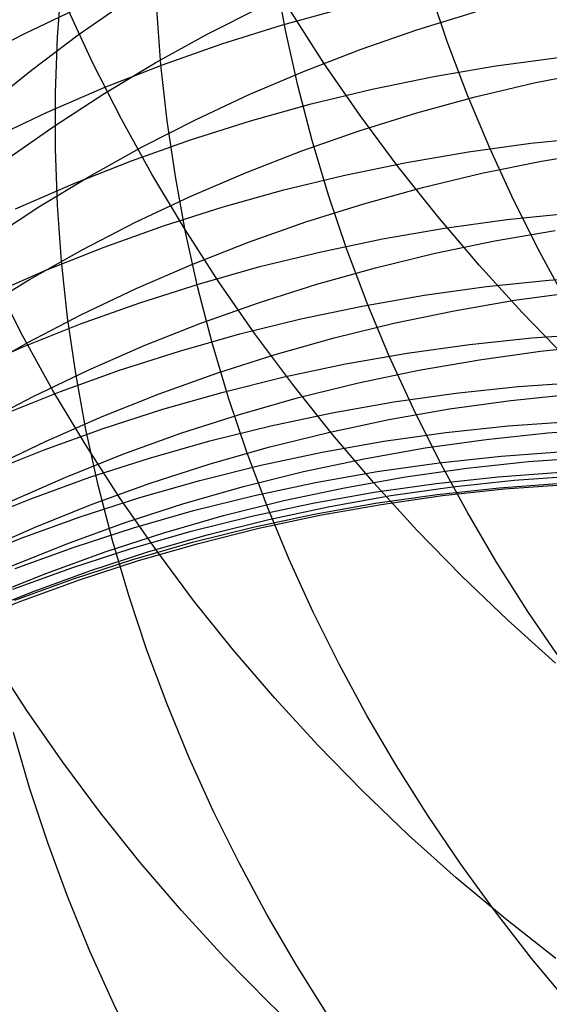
# Model space of a CAD drawing. Header units: millimetres. Extents: x 119 to 175.9, y -203.1 to -153.8.
# Tile 302 of 377: x 159.098 to 159.437, y -162.507 to -161.877. Entities that reach past the tile are written whole.
import ezdxf

# ---------------------------------------------------------------- set-up
doc = ezdxf.new("R2010")
doc.units = ezdxf.units.MM
doc.header["$MEASUREMENT"] = 0
doc.layers.add('Layer 01', color=5, linetype='Continuous', true_color=0x0000ff)

msp = doc.modelspace()

# ---------------------------------------------------------------- linework, layer by layer
at = {"layer": 'Layer 01'}
for p, q in [((159.26842, -161.884, 27.40114), (159.26184, -161.84851, 27.4147)), ((159.12264, -161.88834, 28.1144), (159.12531, -161.85279, 28.12941)), ((159.37175, -161.89121, 27.03575), (159.36006, -161.85664, 27.04802)), ((159.13586, -161.88692, 30.53227), (159.16666, -161.86547, 30.54313)), ((159.10164, -161.88594, 38.73774), (159.13784, -161.86887, 38.73148)), ((159.14527, -161.90499, 44.04331), (159.12833, -161.86864, 44.0337)), ((159.18872, -161.90612, 27.75133), (159.18608, -161.87034, 27.76563)), ((159.21861, -161.8863, 30.87079), (159.25251, -161.8691, 30.88007)), ((159.26586, -161.88066, 38.38298), (159.30459, -161.86995, 38.37835)), ((159.29292, -161.9051, 44.492), (159.27101, -161.87099, 44.48416)), ((159.35297, -161.8835, 31.21271), (159.38976, -161.87219, 31.22008)), ((159.22755, -161.89269, 38.38784), (159.26586, -161.88066, 38.38298)), ((159.0661, -161.90424, 38.74422), (159.10164, -161.88594, 38.73774)), ((159.10589, -161.90944, 30.52123), (159.13586, -161.88692, 30.53227)), ((159.18538, -161.90466, 30.86131), (159.21861, -161.8863, 30.87079)), ((159.2763, -161.91935, 27.3879), (159.26842, -161.884, 27.40114)), ((159.31664, -161.89606, 31.20512), (159.35297, -161.8835, 31.21271)), ((159.12128, -161.92405, 28.09959), (159.12264, -161.88834, 28.1144)), ((159.18971, -161.90603, 38.39291), (159.22755, -161.89269, 38.38784)), ((159.38469, -161.92546, 27.02384), (159.37175, -161.89121, 27.03575)), ((159.28081, -161.90987, 31.19729), (159.31664, -161.89606, 31.20512)), ((159.16349, -161.94081, 44.05253), (159.14527, -161.90499, 44.04331)), ((159.15237, -161.92066, 38.39821), (159.18971, -161.90603, 38.39291)), ((159.15287, -161.92417, 30.85164), (159.18538, -161.90466, 30.86131)), ((159.19267, -161.94189, 27.73731), (159.18872, -161.90612, 27.75133)), ((159.31601, -161.93853, 44.49939), (159.29292, -161.9051, 44.492)), ((159.40284, -161.90678, 38.04245), (159.44274, -161.9014, 38.03917)), ((159.07678, -161.93298, 30.51004), (159.10589, -161.90944, 30.52123)), ((159.24552, -161.92491, 31.18926), (159.28081, -161.90987, 31.19729)), ((159.36317, -161.91353, 38.04595), (159.40284, -161.90678, 38.04245)), ((159.42734, -161.91769, 31.53655), (159.46538, -161.91007, 31.54247)), ((159.32378, -161.92163, 38.04968), (159.36317, -161.91353, 38.04595)), ((159.38962, -161.92661, 31.53041), (159.42734, -161.91769, 31.53655)), ((159.11559, -161.93657, 38.40371), (159.15237, -161.92066, 38.39821)), ((159.1211, -161.94479, 30.84179), (159.15287, -161.92417, 30.85164)), ((159.12125, -161.95987, 28.08501), (159.12128, -161.92405, 28.09959)), ((159.21083, -161.94116, 31.18102), (159.24552, -161.92491, 31.18926)), ((159.28546, -161.95452, 27.37499), (159.2763, -161.91935, 27.3879)), ((159.2847, -161.93108, 38.05362), (159.32378, -161.92163, 38.04968)), ((159.246, -161.94186, 38.05777), (159.2847, -161.93108, 38.05362)), ((159.35226, -161.93683, 31.52404), (159.38962, -161.92661, 31.53041)), ((159.39885, -161.95936, 27.01233), (159.38469, -161.92546, 27.02384)), ((159.07941, -161.95372, 38.40941), (159.11559, -161.93657, 38.40371)), ((159.31532, -161.94832, 31.51746), (159.35226, -161.93683, 31.52404)), ((159.18297, -161.97607, 44.06136), (159.16349, -161.94081, 44.05253)), ((159.17676, -161.9586, 31.17259), (159.21083, -161.94116, 31.18102)), ((159.19793, -161.9776, 27.72357), (159.19267, -161.94189, 27.73731)), ((159.20771, -161.95397, 38.06213), (159.246, -161.94186, 38.05777)), ((159.34026, -161.97123, 44.50635), (159.31601, -161.93853, 44.49939)), ((159.09013, -161.96651, 30.83177), (159.1211, -161.94479, 30.84179)), ((159.27884, -161.96109, 31.51067), (159.31532, -161.94832, 31.51746)), ((159.16989, -161.96739, 38.06668), (159.20771, -161.95397, 38.06213)), ((159.29589, -161.98945, 27.36244), (159.28546, -161.95452, 27.37499)), ((159.38525, -161.96165, 37.71835), (159.42512, -161.95622, 37.71546)), ((159.42512, -161.95622, 37.71546), (159.46516, -161.95216, 37.71278)), ((159.12253, -161.99577, 28.07066), (159.12125, -161.95987, 28.08501)), ((159.14337, -161.9772, 31.16397), (159.17676, -161.9586, 31.17259)), ((159.24285, -161.9751, 31.50368), (159.27884, -161.96109, 31.51067)), ((159.34561, -161.96846, 37.72144), (159.38525, -161.96165, 37.71835)), ((159.41423, -161.99286, 27.00123), (159.39885, -161.95936, 27.01233)), ((159.43193, -161.96765, 31.85247), (159.47039, -161.9612, 31.85743)), ((159.13257, -161.98209, 38.07143), (159.16989, -161.96739, 38.06668)), ((159.30624, -161.97662, 37.72472), (159.34561, -161.96846, 37.72144)), ((159.39375, -161.97543, 31.84729), (159.43193, -161.96765, 31.85247)), ((159.20741, -161.99035, 31.4965), (159.24285, -161.9751, 31.50368)), ((159.36563, -162.00316, 44.51285), (159.34026, -161.97123, 44.50635)), ((159.35589, -161.98451, 31.84192), (159.39375, -161.97543, 31.84729)), ((159.11068, -161.99696, 31.15518), (159.14337, -161.9772, 31.16397)), ((159.20367, -162.01073, 44.06978), (159.18297, -161.97607, 44.06136)), ((159.2045, -162.01321, 27.71014), (159.19793, -161.9776, 27.72357)), ((159.2672, -161.98613, 37.7282), (159.30624, -161.97662, 37.72472)), ((159.0958, -161.99808, 38.07638), (159.13257, -161.98209, 38.07143)), ((159.22852, -161.99698, 37.73186), (159.2672, -161.98613, 37.7282)), ((159.3184, -161.9949, 31.83635), (159.35589, -161.98451, 31.84192)), ((159.17255, -162.00682, 31.48914), (159.20741, -161.99035, 31.4965)), ((159.30758, -162.02412, 27.35025), (159.29589, -161.98945, 27.36244)), ((159.43079, -162.02593, 26.99054), (159.41423, -161.99286, 27.00123)), ((159.07875, -162.01783, 31.14623), (159.11068, -161.99696, 31.15518)), ((159.12513, -162.0317, 28.05657), (159.12253, -161.99577, 28.07066)), ((159.19026, -162.00915, 37.73571), (159.22852, -161.99698, 37.73186)), ((159.28131, -162.00657, 31.83059), (159.3184, -161.9949, 31.83635)), ((159.13832, -162.02448, 31.4816), (159.17255, -162.00682, 31.48914)), ((159.24468, -162.01952, 31.82465), (159.28131, -162.00657, 31.83059)), ((159.39208, -162.03428, 44.5189), (159.36563, -162.00316, 44.51285)), ((159.36997, -162.01053, 37.39239), (159.4098, -162.00505, 37.3899)), ((159.4098, -162.00505, 37.3899), (159.44981, -162.00094, 37.38758)), ((159.15245, -162.02264, 37.73974), (159.19026, -162.00915, 37.73571)), ((159.22558, -162.04473, 44.07778), (159.20367, -162.01073, 44.06978)), ((159.21235, -162.04868, 27.69703), (159.2045, -162.01321, 27.71014)), ((159.33037, -162.01739, 37.39506), (159.36997, -162.01053, 37.39239)), ((159.40219, -162.01872, 32.17287), (159.44076, -162.01214, 32.17714)), ((159.20854, -162.03372, 31.81853), (159.24468, -162.01952, 31.82465)), ((159.29103, -162.0256, 37.3979), (159.33037, -162.01739, 37.39506)), ((159.36388, -162.02663, 32.16842), (159.40219, -162.01872, 32.17287)), ((159.10476, -162.04332, 31.47391), (159.13832, -162.02448, 31.4816)), ((159.11516, -162.03741, 37.74394), (159.15245, -162.02264, 37.73974)), ((159.25202, -162.03517, 37.40091), (159.29103, -162.0256, 37.3979)), ((159.32051, -162.05847, 27.33843), (159.30758, -162.02412, 27.35025)), ((159.44853, -162.05853, 26.98028), (159.43079, -162.02593, 26.99054)), ((159.12904, -162.06761, 28.04275), (159.12513, -162.0317, 28.05657)), ((159.32589, -162.03586, 32.1638), (159.36388, -162.02663, 32.16842)), ((159.07841, -162.05347, 37.74831), (159.11516, -162.03741, 37.74394)), ((159.17295, -162.04917, 31.81225), (159.20854, -162.03372, 31.81853)), ((159.21337, -162.04607, 37.40409), (159.25202, -162.03517, 37.40091)), ((159.28827, -162.04639, 32.15901), (159.32589, -162.03586, 32.1638)), ((159.4196, -162.06456, 44.52447), (159.39208, -162.03428, 44.5189)), ((159.07192, -162.06331, 31.46605), (159.10476, -162.04332, 31.47391)), ((159.10024, -162.07927, 43.6424), (159.08203, -162.04353, 43.63308)), ((159.24867, -162.07805, 44.08536), (159.22558, -162.04473, 44.07778)), ((159.39675, -162.04794, 37.06127), (159.43671, -162.0438, 37.05932)), ((159.43671, -162.0438, 37.05932), (159.4768, -162.04103, 37.05753)), ((159.13794, -162.06584, 31.80581), (159.17295, -162.04917, 31.81225)), ((159.17514, -162.0583, 37.40742), (159.21337, -162.04607, 37.40409)), ((159.2215, -162.08396, 27.68426), (159.21235, -162.04868, 27.69703)), ((159.25105, -162.05821, 32.15406), (159.28827, -162.04639, 32.15901)), ((159.35696, -162.05347, 37.06337), (159.39675, -162.04794, 37.06127)), ((159.31739, -162.06037, 37.06562), (159.35696, -162.05347, 37.06337)), ((159.37605, -162.06333, 32.50354), (159.41474, -162.05665, 32.50717)), ((159.41474, -162.05665, 32.50717), (159.45365, -162.05131, 32.51064)), ((159.13736, -162.07184, 37.41092), (159.17514, -162.0583, 37.40742)), ((159.21428, -162.07132, 32.14895), (159.25105, -162.05821, 32.15406)), ((159.27809, -162.06862, 37.06802), (159.31739, -162.06037, 37.06562)), ((159.33468, -162.09247, 27.32702), (159.32051, -162.05847, 27.33843)), ((159.33763, -162.07135, 32.49976), (159.37605, -162.06333, 32.50354)), ((159.10356, -162.08371, 31.79922), (159.13794, -162.06584, 31.80581)), ((159.13427, -162.10347, 28.02921), (159.12904, -162.06761, 28.04275)), ((159.23912, -162.07823, 37.07057), (159.27809, -162.06862, 37.06802)), ((159.44815, -162.09396, 44.52958), (159.4196, -162.06456, 44.52447)), ((159.10009, -162.08668, 37.41456), (159.13736, -162.07184, 37.41092)), ((159.17801, -162.08569, 32.14369), (159.21428, -162.07132, 32.14895)), ((159.29953, -162.08068, 32.49583), (159.33763, -162.07135, 32.49976)), ((159.11971, -162.11444, 43.65133), (159.10024, -162.07927, 43.6424)), ((159.2005, -162.08918, 37.07325), (159.23912, -162.07823, 37.07057)), ((159.27292, -162.11063, 44.0925), (159.24867, -162.07805, 44.08536)), ((159.26179, -162.09133, 32.49176), (159.29953, -162.08068, 32.49583)), ((159.38591, -162.08493, 36.72852), (159.42583, -162.08075, 36.72693)), ((159.42583, -162.08075, 36.72693), (159.46587, -162.07795, 36.72548)), ((159.06337, -162.10279, 37.41836), (159.10009, -162.08668, 37.41456)), ((159.06985, -162.10276, 31.79248), (159.10356, -162.08371, 31.79922)), ((159.14228, -162.1013, 32.13828), (159.17801, -162.08569, 32.14369)), ((159.23191, -162.11901, 27.67184), (159.2215, -162.08396, 27.68426)), ((159.34616, -162.09048, 36.73024), (159.38591, -162.08493, 36.72852)), ((159.43125, -162.08926, 32.84898), (159.47043, -162.08519, 32.85175)), ((159.1623, -162.10146, 37.07608), (159.2005, -162.08918, 37.07325)), ((159.22446, -162.10328, 32.48755), (159.26179, -162.09133, 32.49176)), ((159.30664, -162.09741, 36.73208), (159.34616, -162.09048, 36.73024)), ((159.35005, -162.12608, 27.31601), (159.33468, -162.09247, 27.32702)), ((159.35346, -162.10143, 32.84303), (159.39224, -162.09467, 32.84607)), ((159.39224, -162.09467, 32.84607), (159.43125, -162.08926, 32.84898)), ((159.10714, -162.11815, 32.13274), (159.14228, -162.1013, 32.13828)), ((159.12456, -162.11505, 37.07904), (159.1623, -162.10146, 37.07608)), ((159.26739, -162.10571, 36.73405), (159.30664, -162.09741, 36.73208)), ((159.31494, -162.10953, 32.83987), (159.35346, -162.10143, 32.84303)), ((159.1408, -162.13923, 28.01599), (159.13427, -162.10347, 28.02921)), ((159.18757, -162.11652, 32.4832), (159.22446, -162.10328, 32.48755)), ((159.22845, -162.11535, 36.73613), (159.26739, -162.10571, 36.73405)), ((159.29828, -162.14245, 44.0992), (159.27292, -162.11063, 44.0925)), ((159.27673, -162.11896, 32.83658), (159.31494, -162.10953, 32.83987)), ((159.37724, -162.11605, 36.39013), (159.41711, -162.11184, 36.38889)), ((159.41711, -162.11184, 36.38889), (159.45711, -162.10902, 36.38776)), ((159.07262, -162.1362, 32.12707), (159.10714, -162.11815, 32.13274)), ((159.08731, -162.12993, 37.08213), (159.12456, -162.11505, 37.07904)), ((159.14041, -162.149, 43.65986), (159.11971, -162.11444, 43.65133)), ((159.15118, -162.13102, 32.47873), (159.18757, -162.11652, 32.4832)), ((159.18987, -162.12633, 36.73834), (159.22845, -162.11535, 36.73613)), ((159.24359, -162.1538, 27.65979), (159.23191, -162.11901, 27.67184)), ((159.23889, -162.12971, 32.83318), (159.27673, -162.11896, 32.83658)), ((159.33754, -162.12163, 36.39147), (159.37724, -162.11605, 36.39013)), ((159.41229, -162.1207, 33.19475), (159.45156, -162.11659, 33.19702)), ((159.15171, -162.13865, 36.74066), (159.18987, -162.12633, 36.73834)), ((159.29807, -162.12859, 36.39291), (159.33754, -162.12163, 36.39147)), ((159.33432, -162.133, 33.18988), (159.37319, -162.12618, 33.19236)), ((159.36662, -162.15925, 27.30542), (159.35005, -162.12608, 27.31601)), ((159.37319, -162.12618, 33.19236), (159.41229, -162.1207, 33.19475)), ((159.11534, -162.14678, 32.47414), (159.15118, -162.13102, 32.47873)), ((159.20145, -162.14176, 32.82966), (159.23889, -162.12971, 32.83318)), ((159.25886, -162.1369, 36.39445), (159.29807, -162.12859, 36.39291)), ((159.29571, -162.14117, 33.18729), (159.33432, -162.133, 33.18988)), ((159.114, -162.15227, 36.74309), (159.15171, -162.13865, 36.74066)), ((159.14862, -162.17484, 28.00308), (159.1408, -162.13923, 28.01599)), ((159.21997, -162.14657, 36.39609), (159.25886, -162.1369, 36.39445)), ((159.37073, -162.14128, 36.04536), (159.41055, -162.13706, 36.04447)), ((159.41055, -162.13706, 36.04447), (159.45049, -162.13422, 36.04365)), ((159.43604, -162.14146, 33.548), (159.47552, -162.13867, 33.54972)), ((159.16446, -162.1551, 32.82602), (159.20145, -162.14176, 32.82966)), ((159.25741, -162.15067, 33.1846), (159.29571, -162.14117, 33.18729)), ((159.32474, -162.17346, 44.10545), (159.29828, -162.14245, 44.0992)), ((159.33109, -162.14688, 36.04633), (159.37073, -162.14128, 36.04536)), ((159.3575, -162.15114, 33.5443), (159.39668, -162.14562, 33.54619)), ((159.39668, -162.14562, 33.54619), (159.43604, -162.14146, 33.548)), ((159.08007, -162.16376, 32.46943), (159.11534, -162.14678, 32.47414)), ((159.16231, -162.18291, 43.66799), (159.14041, -162.149, 43.65986)), ((159.18144, -162.15758, 36.39782), (159.21997, -162.14657, 36.39609)), ((159.21947, -162.1615, 33.18182), (159.25741, -162.15067, 33.1846)), ((159.29166, -162.15385, 36.04738), (159.33109, -162.14688, 36.04633)), ((159.31854, -162.15802, 33.54233), (159.3575, -162.15114, 33.5443)), ((159.07679, -162.16719, 36.74564), (159.114, -162.15227, 36.74309)), ((159.12797, -162.16971, 32.82229), (159.16446, -162.1551, 32.82602)), ((159.14331, -162.16992, 36.39965), (159.18144, -162.15758, 36.39782)), ((159.25651, -162.18827, 27.64812), (159.24359, -162.1538, 27.65979)), ((159.2525, -162.16218, 36.0485), (159.29166, -162.15385, 36.04738)), ((159.27984, -162.16624, 33.54029), (159.31854, -162.15802, 33.54233)), ((159.36647, -162.16057, 35.69442), (159.40624, -162.15634, 35.69388)), ((159.40624, -162.15634, 35.69388), (159.44612, -162.15349, 35.69339)), ((159.42374, -162.15986, 33.90334), (159.4633, -162.15704, 33.90464)), ((159.18193, -162.17363, 33.17894), (159.21947, -162.1615, 33.18182)), ((159.21366, -162.17187, 36.0497), (159.2525, -162.16218, 36.0485)), ((159.32688, -162.16618, 35.69502), (159.36647, -162.16057, 35.69442)), ((159.34505, -162.16961, 33.90055), (159.38431, -162.16405, 33.90197)), ((159.38437, -162.19195, 27.29526), (159.36662, -162.15925, 27.30542)), ((159.38431, -162.16405, 33.90197), (159.42374, -162.15986, 33.90334)), ((159.09201, -162.18558, 32.81845), (159.12797, -162.16971, 32.82229)), ((159.10565, -162.18357, 36.40157), (159.14331, -162.16992, 36.39965)), ((159.24146, -162.1758, 33.53816), (159.27984, -162.16624, 33.54029)), ((159.28751, -162.17316, 35.69568), (159.32688, -162.16618, 35.69502)), ((159.30601, -162.17653, 33.89906), (159.34505, -162.16961, 33.90055)), ((159.36463, -162.17379, 35.33907), (159.40433, -162.16955, 35.33888)), ((159.40433, -162.16955, 35.33888), (159.44416, -162.16669, 35.33873)), ((159.41456, -162.17181, 34.26157), (159.45418, -162.16897, 34.26248)), ((159.14485, -162.18705, 33.17598), (159.18193, -162.17363, 33.17894)), ((159.15773, -162.21027, 27.99051), (159.14862, -162.17484, 28.00308)), ((159.17518, -162.18289, 36.05098), (159.21366, -162.17187, 36.0497)), ((159.20344, -162.18669, 33.53596), (159.24146, -162.1758, 33.53816)), ((159.24841, -162.1815, 35.69638), (159.28751, -162.17316, 35.69568)), ((159.26723, -162.18479, 33.89752), (159.30601, -162.17653, 33.89906)), ((159.35226, -162.20362, 44.11124), (159.32474, -162.17346, 44.10545)), ((159.3251, -162.1794, 35.33929), (159.36463, -162.17379, 35.33907)), ((159.33572, -162.18161, 34.25963), (159.37505, -162.17603, 34.26062)), ((159.36535, -162.18082, 34.98069), (159.40499, -162.17659, 34.98087)), ((159.37505, -162.17603, 34.26062), (159.41456, -162.17181, 34.26157)), ((159.40499, -162.17659, 34.98087), (159.44475, -162.17373, 34.98105)), ((159.40835, -162.17737, 34.62122), (159.44805, -162.17452, 34.62176)), ((159.1371, -162.19525, 36.05232), (159.17518, -162.18289, 36.05098)), ((159.18539, -162.21613, 43.6757), (159.16231, -162.18291, 43.66799)), ((159.20962, -162.19119, 35.69714), (159.24841, -162.1815, 35.69638)), ((159.28578, -162.18638, 35.33955), (159.3251, -162.1794, 35.33929)), ((159.2966, -162.18855, 34.25861), (159.33572, -162.18161, 34.25963)), ((159.32588, -162.18643, 34.98053), (159.36535, -162.18082, 34.98069)), ((159.32937, -162.1872, 34.62009), (159.36877, -162.1816, 34.62066)), ((159.36877, -162.1816, 34.62066), (159.40835, -162.17737, 34.62122)), ((159.06848, -162.19851, 36.40357), (159.10565, -162.18357, 36.40157)), ((159.10826, -162.20176, 33.17293), (159.14485, -162.18705, 33.17598)), ((159.16581, -162.19889, 33.53369), (159.20344, -162.18669, 33.53596)), ((159.22877, -162.1944, 33.89593), (159.26723, -162.18479, 33.89752)), ((159.24674, -162.19472, 35.33983), (159.28578, -162.18638, 35.33955)), ((159.27066, -162.22239, 27.63684), (159.25651, -162.18827, 27.64812)), ((159.25775, -162.19685, 34.25756), (159.2966, -162.18855, 34.25861)), ((159.28663, -162.19341, 34.98037), (159.32588, -162.18643, 34.98053)), ((159.29019, -162.19416, 34.61951), (159.32937, -162.1872, 34.62009)), ((159.09948, -162.20891, 36.05374), (159.1371, -162.19525, 36.05232)), ((159.17119, -162.20222, 35.69795), (159.20962, -162.19119, 35.69714)), ((159.19067, -162.20533, 33.89428), (159.22877, -162.1944, 33.89593)), ((159.208, -162.20441, 35.34015), (159.24674, -162.19472, 35.33983)), ((159.24764, -162.20174, 34.98022), (159.28663, -162.19341, 34.98037)), ((159.25127, -162.20248, 34.61892), (159.29019, -162.19416, 34.61951)), ((159.40326, -162.22413, 27.28555), (159.38437, -162.19195, 27.29526)), ((159.07221, -162.21772, 33.16979), (159.10826, -162.20176, 33.17293)), ((159.12864, -162.21238, 33.53135), (159.16581, -162.19889, 33.53369)), ((159.13316, -162.21458, 35.69882), (159.17119, -162.20222, 35.69795)), ((159.20897, -162.21143, 34.98008), (159.24764, -162.20174, 34.98022)), ((159.21921, -162.20649, 34.25647), (159.25775, -162.19685, 34.25756)), ((159.15297, -162.21758, 33.89258), (159.19067, -162.20533, 33.89428)), ((159.16963, -162.21544, 35.34049), (159.208, -162.20441, 35.34015)), ((159.18103, -162.21746, 34.25534), (159.21921, -162.20649, 34.25647)), ((159.21266, -162.21215, 34.61831), (159.25127, -162.20248, 34.61892)), ((159.3808, -162.2329, 44.11657), (159.35226, -162.20362, 44.11124)), ((159.06236, -162.22387, 36.05522), (159.09948, -162.20891, 36.05374)), ((159.09197, -162.22716, 33.52894), (159.12864, -162.21238, 33.53135)), ((159.09559, -162.22825, 35.69973), (159.13316, -162.21458, 35.69882)), ((159.16812, -162.24547, 27.97829), (159.15773, -162.21027, 27.99051)), ((159.17066, -162.22245, 34.97995), (159.20897, -162.21143, 34.98008)), ((159.17441, -162.22315, 34.6177), (159.21266, -162.21215, 34.61831)), ((159.11571, -162.23113, 33.89084), (159.15297, -162.21758, 33.89258)), ((159.13166, -162.22779, 35.34087), (159.16963, -162.21544, 35.34049)), ((159.14326, -162.22975, 34.25419), (159.18103, -162.21746, 34.25534)), ((159.20962, -162.24862, 43.68299), (159.18539, -162.21613, 43.6757)), ((159.13275, -162.23479, 34.97983), (159.17066, -162.22245, 34.97995)), ((159.13657, -162.23547, 34.61707), (159.17441, -162.22315, 34.6177)), ((159.28603, -162.25611, 27.62597), (159.27066, -162.22239, 27.63684)), ((159.42329, -162.25576, 27.2763), (159.40326, -162.22413, 27.28555)), ((159.07896, -162.24597, 33.88904), (159.11571, -162.23113, 33.89084)), ((159.09415, -162.24146, 35.34127), (159.13166, -162.22779, 35.34087)), ((159.10594, -162.24335, 34.25301), (159.14326, -162.22975, 34.25419)), ((159.41034, -162.26126, 44.12142), (159.3808, -162.2329, 44.11657)), ((159.09529, -162.24844, 34.97972), (159.13275, -162.23479, 34.97983)), ((159.09917, -162.24909, 34.61643), (159.13657, -162.23547, 34.61707)), ((159.06911, -162.25823, 34.2518), (159.10594, -162.24335, 34.25301)), ((159.17977, -162.2804, 27.96644), (159.16812, -162.24547, 27.97829)), ((159.06228, -162.26401, 34.61579), (159.09917, -162.24909, 34.61643)), ((159.23497, -162.28033, 43.68984), (159.20962, -162.24862, 43.68299)), ((159.30259, -162.2894, 27.61553), (159.28603, -162.25611, 27.62597)), ((159.44442, -162.28679, 27.26752), (159.42329, -162.25576, 27.2763)), ((159.44083, -162.28868, 44.1258), (159.41034, -162.26126, 44.12142)), ((159.19266, -162.31501, 27.95497), (159.17977, -162.2804, 27.96644)), ((159.26142, -162.31124, 43.69625), (159.23497, -162.28033, 43.68984)), ((159.10291, -162.319, 43.26278), (159.08103, -162.28517, 43.25457)), ((159.32033, -162.32222, 27.60552), (159.30259, -162.2894, 27.61553)), ((159.20679, -162.34927, 27.9439), (159.19266, -162.31501, 27.95497)), ((159.28893, -162.3413, 43.70221), (159.26142, -162.31124, 43.69625)), ((159.12597, -162.35214, 43.27057), (159.10291, -162.319, 43.26278)), ((159.33923, -162.35451, 27.59595), (159.32033, -162.32222, 27.60552)), ((159.10477, -162.36858, 28.28323), (159.09443, -162.33321, 28.29517)), ((159.31746, -162.37048, 43.70771), (159.28893, -162.3413, 43.70221)), ((159.15019, -162.38455, 43.27795), (159.12597, -162.35214, 43.27057)), ((159.22214, -162.38314, 27.93323), (159.20679, -162.34927, 27.9439)), ((159.35925, -162.38626, 27.58685), (159.33923, -162.35451, 27.59595)), ((159.11638, -162.40368, 28.27165), (159.10477, -162.36858, 28.28323)), ((159.34699, -162.39873, 43.71275), (159.31746, -162.37048, 43.70771)), ((159.17552, -162.41618, 43.28491), (159.15019, -162.38455, 43.27795)), ((159.23869, -162.41656, 27.92298), (159.22214, -162.38314, 27.93323)), ((159.38038, -162.41741, 27.57821), (159.35925, -162.38626, 27.58685)), ((159.12924, -162.43846, 28.26044), (159.11638, -162.40368, 28.27165)), ((159.37747, -162.42604, 43.71731), (159.34699, -162.39873, 43.71275)), ((159.20195, -162.447, 43.29143), (159.17552, -162.41618, 43.28491)), ((159.25641, -162.44951, 27.91317), (159.23869, -162.41656, 27.92298)), ((159.4026, -162.44793, 27.57006), (159.38038, -162.41741, 27.57821)), ((159.40887, -162.45236, 43.7214), (159.37747, -162.42604, 43.71731)), ((159.14333, -162.47288, 28.24963), (159.12924, -162.43846, 28.26044)), ((159.22944, -162.47698, 43.29751), (159.20195, -162.447, 43.29143)), ((159.42587, -162.47779, 27.56239), (159.4026, -162.44793, 27.57006)), ((159.27529, -162.48195, 27.9038), (159.25641, -162.44951, 27.91317)), ((159.44116, -162.47767, 43.72501), (159.40887, -162.45236, 43.7214)), ((159.15865, -162.50691, 28.23922), (159.14333, -162.47288, 28.24963)), ((159.25795, -162.50606, 43.30314), (159.22944, -162.47698, 43.29751)), ((159.45016, -162.50694, 27.55522), (159.42587, -162.47779, 27.56239)), ((159.2953, -162.51383, 27.89488), (159.27529, -162.48195, 27.9038)), ((159.17516, -162.54049, 28.22923), (159.15865, -162.50691, 28.23922)), ((159.28746, -162.53423, 43.30832), (159.25795, -162.50606, 43.30314))]:
    msp.add_line(p, q, dxfattribs=at)

doc.saveas('drawing.dxf')
